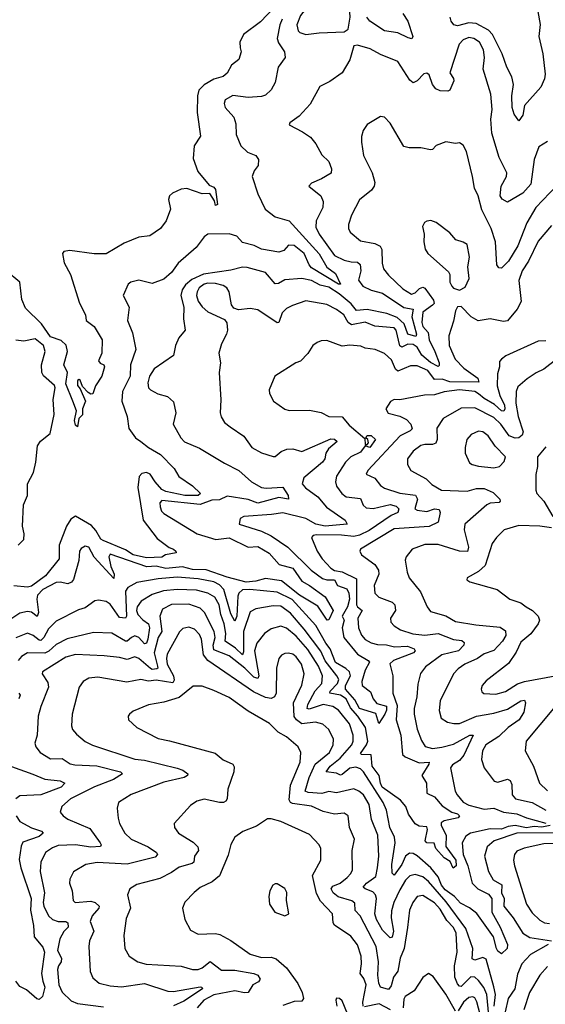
# Model space of a CAD drawing. Extents: x 1443846 to 1577407, y 839182 to 927291.
# Tile 274 of 535: x 1511734 to 1514473, y 857284 to 862412. Entities that reach past the tile are written whole.
import ezdxf

# ---------------------------------------------------------------- set-up
doc = ezdxf.new("R2010")
doc.units = 0

msp = doc.modelspace()

# ---------------------------------------------------------------- linework, layer by layer
at = {"layer": '0CON20XD'}
for points in [[(1513225, 862335.9), (1513295, 862344.7), (1513425, 862348.6), (1513445, 862363.3), (1513456.5, 862425), (1513452.2, 862475), (1513440, 862505), (1513405, 862539.6), (1513355, 862551.5), (1513285, 862532), (1513258.1, 862511.9), (1513196.6, 862435), (1513178.9, 862385), (1513184.6, 862355), (1513193.3, 862345), (1513225, 862335.9)], [(1513091.1, 862508.9), (1512988.9, 862401.1), (1512899.6, 862335), (1512881.5, 862295), (1512883.6, 862265), (1512887.8, 862245), (1512875.6, 862205), (1512838.6, 862175), (1512815, 862133.1), (1512795, 862117.3), (1512745, 862102.6), (1512695, 862072.7), (1512668.3, 862045), (1512660, 862015), (1512658.2, 861928.2), (1512676.9, 861805), (1512644, 861755), (1512638.7, 861688.7), (1512661.9, 861621.9), (1512720.9, 861550.9), (1512745, 861539.4), (1512755, 861527.1), (1512765, 861450), (1512755, 861443.8), (1512748.8, 861468.8), (1512725, 861507.5), (1512685, 861505.7), (1512605, 861533.2), (1512575, 861529.2), (1512530.7, 861509.3), (1512514, 861495), (1512508.8, 861475), (1512520, 861425), (1512498, 861365), (1512468, 861325), (1512413.2, 861286.8), (1512355, 861278.9), (1512279.1, 861249.1), (1512185, 861193.1), (1512122.9, 861192.9), (1511995, 861210), (1511964.6, 861205.4), (1511957.1, 861195), (1511965.4, 861145.4), (1511999.4, 861085), (1512046.6, 860936.6), (1512077.5, 860875), (1512080.8, 860845), (1512122, 860815), (1512164, 860745), (1512162, 860675), (1512144.2, 860635), (1512153.2, 860623.2), (1512172.5, 860615), (1512176, 860605), (1512162, 860555), (1512130, 860505), (1512115, 860464), (1512105, 860462), (1512090.5, 860470.5), (1512061.2, 860501.2), (1512050, 860535), (1512045, 860538.8), (1512035, 860533.3), (1512035, 860506.7), (1512050, 860490), (1512078, 860425), (1512061.9, 860385), (1512060.8, 860355), (1512042.5, 860335), (1512035, 860292.5), (1512025, 860300), (1512020, 860325), (1512029.5, 860375), (1512010.5, 860425), (1511974.6, 860515.4), (1511983.8, 860575), (1511964, 860615), (1511982.6, 860685), (1511976.6, 860716.6), (1511951.1, 860741.1), (1511895, 860761), (1511847.5, 860827.5), (1511765, 860910), (1511745.2, 860955), (1511734.3, 861045), (1511663.6, 861103.6)], [(1513729.7, 862445), (1513757.3, 862405), (1513782.1, 862325), (1513776.6, 862313.4), (1513757.9, 862317.9), (1513705, 862343.7), (1513634.4, 862355), (1513559.2, 862405), (1513542.9, 862425)], [(1514433.3, 862455), (1514446.6, 862386.6), (1514439.1, 862325), (1514459.6, 862235), (1514472.1, 862127.9), (1514468.5, 862105), (1514449.1, 862060.9), (1514364.6, 861965.4), (1514355.8, 861915), (1514335, 861886), (1514310.4, 861920.4), (1514300, 861955), (1514297.7, 862015), (1514307.3, 862075), (1514298.9, 862115), (1514272.7, 862165), (1514247.9, 862235), (1514197.2, 862335), (1514177.1, 862357.1), (1514113, 862393), (1514075, 862396.2), (1514015, 862379.6), (1513996.2, 862386.2), (1513982.2, 862405), (1513976.5, 862425)], [(1513102.4, 862415), (1513089.5, 862385), (1513075.3, 862315), (1513082, 862292), (1513113.5, 862245), (1513118.1, 862215), (1513081.1, 862165), (1513064.6, 862085.4), (1513045, 862047.5), (1513015, 862018.6), (1512995, 862011.8), (1512925, 862007.2), (1512845, 862016.8), (1512804.3, 861995), (1512798.9, 861975), (1512805.6, 861955), (1512850, 861905), (1512860.5, 861869.5), (1512862.2, 861815), (1512885.6, 861755), (1512921.9, 861721.9), (1512965, 861704.2), (1512978.6, 861685), (1512977.3, 861652.7), (1512955.6, 861624.4), (1512945.8, 861595), (1512974.4, 861505), (1513012.9, 861425), (1513065, 861385.3), (1513138.9, 861365), (1513295, 861192.4), (1513334.1, 861124.1), (1513379.9, 861089.9), (1513406.5, 861035), (1513395, 861034.8), (1513255, 861119.4), (1513242, 861135), (1513216.1, 861195), (1513165, 861236.6), (1513135, 861237.7), (1513110.2, 861209.8), (1513085, 861200.9), (1512995, 861217), (1512955.8, 861235.8), (1512895, 861252.7), (1512865, 861284.2), (1512825, 861297.1), (1512715, 861295.7), (1512695, 861280.8), (1512654, 861226), (1512560.6, 861145), (1512524.4, 861095), (1512485, 861061.1), (1512425, 861037.5), (1512354.4, 861055.6), (1512314.1, 861045.9), (1512300, 861035), (1512274, 860975), (1512304.5, 860915), (1512295.5, 860845), (1512321.3, 860781.3), (1512340, 860695), (1512311.1, 860615), (1512309.4, 860555), (1512269.2, 860475), (1512267, 860425), (1512293.9, 860345), (1512303.2, 860283.2), (1512338.5, 860235), (1512364.7, 860214.7), (1512405, 860183.6), (1512468.3, 860148.3), (1512538.5, 860075), (1512563.7, 860033.7), (1512634.6, 859984.6), (1512676, 859945), (1512665, 859934.7), (1512595, 859934.5), (1512495, 859954.4), (1512475, 859966.2), (1512439.5, 860005), (1512414.9, 860044.9), (1512395, 860053.3), (1512370.8, 860049.2), (1512356.9, 860033.1), (1512350, 859975), (1512376.9, 859805), (1512450.4, 859710.4), (1512513.3, 859663.3), (1512536.2, 859655), (1512548, 859645), (1512550, 859635), (1512494.2, 859625.8), (1512475, 859613.8), (1512395, 859609), (1512325, 859625.7), (1512285, 859651.5), (1512169.9, 859699.9), (1512157.4, 859707.4), (1512131.8, 859751.8), (1512107.9, 859777.9), (1512025, 859826.4), (1511999.9, 859810.1), (1511978.1, 859775), (1511940.2, 859675), (1511940, 859605), (1511868.5, 859515), (1511795, 859462.7), (1511775, 859456.7), (1511703.1, 859463.1)], [(1514485, 861777.8), (1514439.6, 861750.4), (1514414.4, 861685), (1514396.8, 861555), (1514355, 861508.6), (1514275, 861461.2), (1514247.2, 861477.2), (1514237.3, 861495), (1514243.5, 861545), (1514271.3, 861595), (1514272.9, 861615), (1514231.8, 861695), (1514195, 861821.2), (1514188.6, 861895), (1514195.2, 861945), (1514189.7, 862025), (1514149.2, 862155), (1514155.2, 862214.8), (1514151.5, 862255), (1514129.5, 862295), (1514100.5, 862315), (1514075, 862319.4), (1514045, 862307.5), (1514024.8, 862285), (1513976, 862135), (1513995, 862106.7), (1513996.6, 862093.4), (1513976, 862045), (1513965, 862040), (1513925, 862042), (1513902.2, 862052.2), (1513885.5, 862075.5), (1513866.9, 862125), (1513855, 862134.2), (1513839.3, 862130.7), (1513805, 862094.3), (1513785, 862082.9), (1513767.8, 862097.8), (1513705.3, 862195.3), (1513615, 862231.5), (1513560.2, 862260.2), (1513495, 862280), (1513475, 862276.7), (1513455, 862203.3), (1513413.8, 862135), (1513349.7, 862090.3), (1513298.8, 862065), (1513247, 861973), (1513189.8, 861910.2), (1513142.5, 861875), (1513137.5, 861865), (1513208.4, 861828.4), (1513249.8, 861799.8), (1513277.7, 861765), (1513309.3, 861709.3), (1513344.5, 861674.5), (1513358.2, 861635), (1513356.8, 861613.2), (1513307.3, 861582.7), (1513255, 861561.4), (1513241.2, 861545), (1513302.9, 861495), (1513316.2, 861466.2), (1513314.5, 861435), (1513279.6, 861365), (1513277.8, 861332.2), (1513294.8, 861295), (1513374.5, 861184.5), (1513425, 861159.5), (1513461.6, 861151.6), (1513495, 861148.6), (1513508.1, 861138.1), (1513511.6, 861105), (1513499.3, 861055), (1513522.3, 861025), (1513565, 861003.3), (1513625, 860988.7), (1513735, 860913.3), (1513785.2, 860905.2), (1513776.6, 860865), (1513801.6, 860775), (1513797.5, 860762.5), (1513756.2, 860775), (1513737.7, 860827.7), (1513701.3, 860861.3), (1513647.3, 860882.7), (1513545, 860902.1), (1513488.5, 860898.5), (1513462, 860932), (1513399.4, 860985), (1513345, 861018.7), (1513300.2, 861030.2), (1513255, 861054.4), (1513205, 861064.8), (1513115, 861057.9), (1513081.9, 861038.1), (1513065, 861036.9), (1513015, 861096.1), (1512918.7, 861121.3), (1512895, 861123.3), (1512835, 861108.5), (1512692.2, 861087.8), (1512631.2, 861058.8), (1512598.6, 861031.4), (1512581.6, 861005), (1512573.3, 860975), (1512589.3, 860915), (1512588.2, 860855), (1512595.6, 860795), (1512563.1, 860755), (1512546.7, 860715), (1512536.4, 860663.6), (1512435, 860593.3), (1512410.4, 860555), (1512401.3, 860521.3), (1512405.6, 860495.6), (1512415, 860484.3), (1512454.1, 860464.1), (1512505, 860450), (1512535, 860422), (1512548.1, 860365), (1512533.3, 860305), (1512574.2, 860234.2), (1512593.1, 860213.1), (1512670.6, 860180.6), (1512801.7, 860101.7), (1512876.4, 860065), (1512941.8, 860005), (1512995, 859976.2), (1513018.3, 859971.7), (1513105, 859977.5), (1513133.8, 859935), (1513135.5, 859914.5), (1513085, 859923.8), (1512975, 859893.8), (1512925, 859913.6), (1512815, 859930.3), (1512775, 859911.1), (1512735, 859910.2), (1512675, 859887.3), (1512475, 859908.2), (1512465, 859896.7), (1512466.6, 859875), (1512473, 859853), (1512485, 859840), (1512659.4, 859735), (1512755.4, 859705.4), (1512825, 859712.9), (1512925, 859664.8), (1512975, 859668.6), (1513033.3, 859633.3), (1513085.6, 859575), (1513157.5, 859555), (1513205, 859487.7), (1513245, 859466), (1513325, 859406.9), (1513366.8, 859335), (1513345, 859287.3), (1513336, 859284), (1513288.2, 859358.2), (1513191.3, 859415), (1513099, 859489), (1513015, 859501.5), (1512965, 859487.1), (1512915, 859483.1), (1512815, 859508.2), (1512705, 859547.4), (1512635, 859549.5), (1512583, 859563), (1512495, 859554.1), (1512445, 859566.2), (1512397.2, 859562.8), (1512205, 859628.5), (1512199.1, 859615), (1512209.3, 859565), (1512226.2, 859525), (1512225, 859501.4), (1512122.2, 859612.2), (1512095, 859665.6), (1512075, 859670), (1512055, 859658.6), (1512045.6, 859645), (1512042.7, 859595), (1512014, 859496), (1512005, 859482.2), (1511985, 859473.6), (1511945, 859482.9), (1511925, 859480.2), (1511855, 859445.2), (1511826.6, 859415), (1511823.2, 859395), (1511831.9, 859325), (1511826, 859304), (1511796.2, 859326.2), (1511775, 859330.5), (1511735, 859320.7), (1511677.7, 859282.3)], [(1514532.1, 861547.9), (1514422.7, 861435), (1514376.3, 861353.7), (1514330, 861235), (1514281.5, 861155), (1514245, 861118.5), (1514230.2, 861120.2), (1514220.8, 861135), (1514212.5, 861255), (1514190, 861325), (1514142.7, 861422.7), (1514122.5, 861495), (1514103.1, 861535), (1514094.3, 861595.7), (1514061.4, 861725), (1514045, 861758.8), (1514025, 861771.2), (1514005, 861768), (1513955, 861775.8), (1513905, 861757.5), (1513885, 861736.7), (1513875, 861734), (1513825, 861745.8), (1513764.3, 861744.3), (1513735, 861752), (1513665, 861873.8), (1513635, 861904), (1513615, 861907.5), (1513545, 861865.8), (1513524.4, 861835), (1513515.5, 861804.5), (1513514.5, 861774.5), (1513525.7, 861705), (1513570.6, 861615), (1513584.3, 861565), (1513580.8, 861545), (1513567.5, 861525), (1513505, 861474), (1513463.5, 861395), (1513446.7, 861345), (1513446.7, 861325), (1513455.4, 861305.4), (1513509.7, 861260.3)], [(1514025, 861004), (1514055, 861020), (1514075.9, 861064.1), (1514068.5, 861125), (1514077.5, 861175), (1514065, 861241.2), (1514045, 861254.3), (1514006, 861265), (1513975, 861302.9), (1513905, 861356), (1513876.1, 861366.1), (1513855, 861362.5), (1513843.6, 861356.4), (1513833.3, 861335), (1513842.5, 861295), (1513840, 861255), (1513847, 861217), (1513861.2, 861195), (1513968.9, 861098.9), (1513975.4, 861085), (1513974.6, 861044.6), (1513985, 861024), (1513995, 861014.3), (1514025, 861004)], [(1514505, 861340.5), (1514435, 861258.5), (1514384.9, 861155.1), (1514351.9, 861105), (1514335.3, 861054.7), (1514347.1, 860945), (1514326.2, 860903.8), (1514275, 860844.6), (1514255, 860840), (1514185, 860854.5), (1514123.6, 860843.6), (1514086, 860865), (1514035, 860918.6), (1514015, 860916), (1514004.5, 860895.5), (1513995, 860842.5), (1513970, 860765), (1513972.3, 860715), (1514003.1, 860645), (1514047.8, 860597.8), (1514120.9, 860545), (1514126.2, 860523.8), (1513975, 860526.3), (1513935, 860539.7), (1513895, 860537.8), (1513861.1, 860585), (1513805, 860609.1), (1513770.9, 860609.1), (1513705, 860582.5), (1513692.2, 860592.2), (1513671.4, 860641.4), (1513635, 860673.6), (1513586.2, 860695), (1513535, 860700.9), (1513511.1, 860711.1)], [(1513509.7, 861260.3), (1513585, 861247.3), (1513612, 861232), (1513620.6, 861215), (1513623.1, 861145), (1513630.4, 861115), (1513655, 861081.1), (1513729.9, 861009.9), (1513775, 860982.6), (1513795, 860989.7), (1513817.9, 861012.1), (1513835, 861018.6), (1513845, 861013.3), (1513891, 860951), (1513893.3, 860935), (1513885.2, 860925), (1513835, 860888.8), (1513828.8, 860835), (1513835.2, 860815), (1513862.6, 860782.6), (1513868, 860745), (1513897.6, 860685), (1513919.8, 860625), (1513919.6, 860610.4), (1513914.3, 860605.7), (1513875, 860626.4), (1513830, 860665), (1513805, 860707), (1513785, 860721.1), (1513756.8, 860723.2), (1513725, 860707.5), (1513715, 860713.4), (1513695.2, 860795), (1513685, 860806.9), (1513585, 860816.6), (1513535, 860836.9), (1513463.1, 860823.1), (1513445.2, 860835), (1513423.2, 860875), (1513385, 860902.2), (1513335, 860929.6), (1513225, 860948.1), (1513155, 860924.5), (1513125, 860907.3), (1513102.2, 860885), (1513085, 860835.6), (1513075, 860834), (1512975, 860901.9), (1512935, 860907.8), (1512875, 860901.9), (1512849.2, 860909.2), (1512837.5, 860927.5), (1512825.7, 860995), (1512812.9, 861015), (1512795, 861027.9), (1512755, 861038.9), (1512715, 861040.8), (1512694.7, 861035), (1512669.6, 861015), (1512658.3, 860995), (1512656.1, 860975), (1512665, 860945.5), (1512685, 860916.7), (1512715, 860891.4), (1512800.6, 860850.6), (1512814.3, 860834.3), (1512817.1, 860795), (1512812.5, 860775), (1512785, 860723.8), (1512772.3, 860675), (1512780.6, 860625), (1512774.3, 860575), (1512782.4, 860432.4), (1512778.9, 860365), (1512783.8, 860343.8), (1512801.4, 860315), (1512831.5, 860291.5), (1512902.6, 860242.6), (1512943.9, 860183.9), (1512995, 860156.9), (1513055, 860137.1), (1513065, 860137.1), (1513097.4, 860162.6), (1513125.3, 860174.7), (1513156.7, 860176.7), (1513205, 860163.2), (1513355, 860228.9), (1513375, 860228.3), (1513389.2, 860215), (1513342.4, 860177.6), (1513329.4, 860155), (1513324.2, 860125), (1513312, 860108), (1513215, 860026.2), (1513205.4, 859995.4), (1513223.9, 859973.9), (1513287.7, 859927.7), (1513333.6, 859873.6), (1513430.6, 859805), (1513440.8, 859785), (1513325, 859774.3), (1513277.8, 859785), (1513225, 859814.6), (1513105, 859843.7), (1513046.2, 859835), (1512902.5, 859825), (1512883.3, 859815), (1512877.5, 859785), (1512995, 859747.7), (1513044.8, 859724.8), (1513132, 859665), (1513253.3, 859545), (1513312.7, 859502.7), (1513335, 859494.1), (1513374.5, 859494.5), (1513389.6, 859465), (1513438.2, 859448.2), (1513449.2, 859425), (1513452.6, 859395), (1513441.9, 859355), (1513413.7, 859305), (1513424.7, 859284.7), (1513414.6, 859245), (1513423.5, 859195), (1513495, 859107.2), (1513550, 859075), (1513556.1, 859066.1), (1513534.3, 859025), (1513517.7, 858965), (1513518.8, 858945), (1513561.3, 858911.3), (1513575.8, 858875), (1513595, 858850.5), (1513645, 858836.2), (1513645.5, 858815.5), (1513637.1, 858795), (1513605, 858746.7), (1513589, 858799), (1513505, 858825.6), (1513480.2, 858870.2), (1513431, 858925), (1513432, 858945), (1513457.1, 858995), (1513452.9, 859015), (1513433.4, 859033.4), (1513379.8, 859065), (1513352.2, 859135), (1513328.6, 859165), (1513276.5, 859256.5), (1513153.1, 859393.1), (1513075, 859431.4), (1512932.5, 859445), (1512895, 859442.4), (1512875.7, 859425), (1512870.4, 859409.6), (1512865, 859306.2), (1512855, 859279.4), (1512835, 859317.7), (1512797.5, 859445), (1512775, 859469), (1512745.4, 859485), (1512665, 859500.4), (1512555, 859508.1), (1512455, 859500.8), (1512345, 859480.5), (1512298.2, 859455), (1512285.3, 859435), (1512290.4, 859305), (1512285.3, 859294.7), (1512255, 859299.3), (1512205, 859368.4), (1512185, 859382.5), (1512145, 859389.6), (1512125, 859385.3), (1512075, 859349.6), (1512041.3, 859338.7), (1511925, 859279.6), (1511885, 859240), (1511860.8, 859195), (1511845, 859179.7), (1511835, 859180), (1511805, 859204.2), (1511775, 859216.7), (1511715, 859192.7)], [(1511726.4, 859675), (1511755.2, 859704.8), (1511758, 859735), (1511749, 859775), (1511754.5, 859885.5), (1511774.8, 859935), (1511775.2, 859995), (1511806.5, 860053.5), (1511818.3, 860108.3), (1511827.7, 860192.3), (1511843.3, 860216.7), (1511893.4, 860256.6), (1511913.8, 860356.2), (1511909.3, 860435), (1511919.5, 860495), (1511915, 860507.3), (1511858.2, 860558.2), (1511849.4, 860575), (1511848.6, 860615), (1511866.4, 860685), (1511857.8, 860715), (1511815, 860750), (1511755, 860738.8), (1511715, 860743.8)], [(1513511.1, 860711.1), (1513455, 860717.1), (1513415, 860711.5), (1513335, 860741.9), (1513305, 860740), (1513285, 860731.4), (1513262, 860715), (1513236.4, 860673.6), (1513196.5, 860633.5), (1513173.3, 860625), (1513064.3, 860555.7), (1513034, 860485), (1513036, 860465), (1513056.2, 860425), (1513115, 860383.8), (1513137.7, 860377.7), (1513245, 860379.4), (1513305, 860365.6), (1513345, 860345.5), (1513414.2, 860344.2), (1513450.5, 860300.5), (1513531.7, 860231.7), (1513535, 860200), (1513545, 860200), (1513551.7, 860208.3), (1513547.5, 860225), (1513537.5, 860235), (1513545, 860246.7), (1513565, 860246.7), (1513588, 860225), (1513558.8, 860185), (1513535, 860192.5), (1513510.2, 860159.8), (1513458.9, 860135), (1513431.7, 860108.3), (1513385.4, 860035), (1513379.1, 860005), (1513385, 859983.3), (1513412, 859945), (1513435, 859927.7), (1513509.3, 859919.3), (1513523.3, 859883.3), (1513539.9, 859869.9), (1513575.8, 859865.8), (1513665, 859887.8), (1513695, 859878.1), (1513709.6, 859865), (1513704.3, 859845), (1513670.4, 859829.6), (1513555, 859752), (1513505, 859727.5), (1513475, 859721.3), (1513411.8, 859728.2), (1513281.2, 859728.8), (1513264, 859726), (1513254.4, 859715), (1513284.6, 859645), (1513310.9, 859605), (1513355, 859555.8), (1513374.3, 859544.3), (1513415, 859536.8), (1513489.6, 859499.6), (1513489.3, 859365), (1513493.7, 859353.7), (1513517.8, 859335), (1513495.2, 859295), (1513498.8, 859245), (1513515, 859207.3), (1513534.2, 859184.2), (1513565, 859165.9), (1513598.9, 859158.9), (1513645, 859156.5), (1513686.3, 859146.3), (1513755, 859148.9), (1513789.5, 859135), (1513794.5, 859125), (1513785.5, 859114.5), (1513681.5, 859075), (1513662.3, 859057.7), (1513677.6, 858995), (1513678.8, 858905), (1513700.3, 858840.3), (1513696.1, 858766.1), (1513720.5, 858685), (1513729.2, 858585), (1513743.3, 858573.3), (1513815, 858541.8), (1513867.1, 858545), (1513866.8, 858535), (1513829.1, 858475), (1513853, 858435), (1513855, 858383.2), (1513895, 858364.8), (1513935, 858317.3), (1513985, 858285.5), (1514015, 858276), (1514025.4, 858265), (1514018.8, 858255), (1513945, 858240), (1513930.6, 858229.4), (1513930.5, 858215), (1513956.6, 858165), (1513955.2, 858105.2), (1514006.4, 858035), (1514007.9, 858005), (1513992.7, 857992.7), (1513977.4, 858027.4), (1513945, 858047.2), (1513903.1, 858095), (1513892.9, 858122.9), (1513855, 858124.8), (1513846.9, 858135), (1513858.7, 858195), (1513855, 858209.1), (1513815, 858212.4), (1513795, 858224.1), (1513759.4, 858275), (1513746.9, 858315), (1513718.1, 858348.1), (1513623.2, 858415), (1513613.5, 858435), (1513606.8, 858475), (1513570.4, 858525), (1513565, 858583.3), (1513515.3, 858585.3), (1513510.6, 858590.6), (1513541, 858635), (1513547.9, 858655), (1513535.7, 858725), (1513496.2, 858785), (1513458.5, 858828.5), (1513435, 858875.7), (1513405, 858894), (1513350.7, 858905), (1513352, 858915), (1513390.3, 858955), (1513396.5, 858975), (1513386.9, 858995), (1513325, 859073.1), (1513302.6, 859122.6), (1513217.3, 859237.3), (1513145, 859321.9), (1513095, 859357.5), (1513055, 859359.3), (1512965, 859343.9), (1512935, 859328.5), (1512900.7, 859225), (1512900.4, 859119.6), (1512895, 859104.7), (1512858.8, 859138.8), (1512804.9, 859174.9), (1512807.8, 859215), (1512800.3, 859265), (1512782.9, 859315), (1512773.8, 859365), (1512751.6, 859405), (1512715, 859426.3), (1512655, 859440.8), (1512555, 859444.5), (1512483.1, 859436.9), (1512425, 859417.7), (1512367, 859383), (1512347, 859355), (1512343.4, 859335), (1512349, 859315), (1512376, 859286), (1512405, 859265.3), (1512409.9, 859245), (1512402.6, 859185), (1512395, 859165.5), (1512385, 859160.9), (1512355, 859193.8), (1512335, 859202.9), (1512316.2, 859195), (1512295, 859175.3), (1512285, 859175.8), (1512215, 859217.2), (1512118.6, 859221.4), (1511982, 859188), (1511925, 859157.6), (1511886.8, 859123.2), (1511865, 859112.6), (1511775, 859114.1), (1511744.5, 859095), (1511726.7, 859075)], [(1514475, 860739.1), (1514435, 860738.5), (1514267.8, 860662.2), (1514244.2, 860645), (1514235, 860632.5), (1514234.4, 860605), (1514222.9, 860567.1), (1514222.8, 860505), (1514235.2, 860455), (1514260, 860405), (1514262.4, 860385), (1514257, 860373), (1514245, 860375.2), (1514208.6, 860408.6), (1514155, 860439.2), (1514124.4, 860464.4), (1514105, 860475.4), (1514025, 860484.5), (1513946.4, 860473.6), (1513895, 860457.7), (1513844, 860456), (1513715, 860432.9), (1513685, 860434.2), (1513665.8, 860424.2), (1513641.2, 860385), (1513653.7, 860363.7), (1513715, 860348.2), (1513749.6, 860329.6), (1513771.6, 860305), (1513778.4, 860281.6), (1513769.1, 860270.9), (1513715.9, 860245), (1513547.8, 860065), (1513540, 860045), (1513584.1, 860024.1), (1513615, 859986.7), (1513635, 859972.3), (1513715, 859946.6), (1513796.6, 859936.6), (1513806.7, 859915), (1513793.8, 859865), (1513805, 859857.5), (1513855, 859851.4), (1513895, 859865.3), (1513920.4, 859860.4), (1513925.6, 859845.6), (1513915.3, 859794.7), (1513867.8, 859772.2), (1513685, 859759.8), (1513510.8, 859655), (1513505.8, 859645), (1513516, 859625), (1513585, 859575.4), (1513603.3, 859545), (1513605.3, 859525), (1513581.3, 859465), (1513584.7, 859424.7), (1513605.5, 859405), (1513675, 859378.4), (1513689.6, 859365), (1513692.3, 859335), (1513665.6, 859295), (1513668.1, 859275), (1513685.6, 859255), (1513718.6, 859235), (1513783.1, 859213.1), (1513845, 859206), (1513915, 859215.2), (1513995, 859183.8), (1514038.7, 859178.7), (1514049.3, 859169.3), (1514048.9, 859155), (1514021.1, 859125), (1513934.5, 859105), (1513848.8, 859041.2), (1513823.4, 859006.6), (1513808.4, 858951.6), (1513804, 858885), (1513788.8, 858825), (1513790, 858795), (1513805, 858717.1), (1513827.6, 858657.6), (1513847.6, 858627.6), (1513885, 858616.5), (1513933.7, 858623.7), (1513995, 858639.8), (1514080, 858685), (1514096.5, 858685), (1514047.8, 858582.2), (1514025, 858554.1), (1513989.4, 858530.6), (1513979.7, 858515), (1514003.3, 858395), (1514014.4, 858374.4), (1514045, 858337.7), (1514075, 858320.8), (1514155, 858301.2), (1514205, 858306.1), (1514254.9, 858284.9), (1514325, 858275.6), (1514375, 858254.8), (1514475, 858227.6)], [(1514535, 860646.4), (1514465, 860591.3), (1514425, 860573.1), (1514378.8, 860541.2), (1514329.7, 860500.3), (1514320.4, 860475), (1514319.6, 860415), (1514331.5, 860345), (1514358.3, 860265), (1514352.4, 860247.6), (1514335, 860233.8), (1514315, 860232.7), (1514285, 860244.2), (1514240.3, 860305), (1514205, 860340.7), (1514105, 860390.8), (1514035, 860389.3), (1513941.4, 860335), (1513908.2, 860285), (1513908.8, 860225), (1513902.8, 860207.2), (1513885, 860199.2), (1513845, 860200), (1513825, 860193.8), (1513783.5, 860165), (1513754.4, 860125), (1513755.6, 860095), (1513771.9, 860065), (1513851.4, 860021.4), (1513882.3, 859992.3), (1513932.3, 859962.3), (1514065, 859957), (1514115, 859970.2), (1514155, 859971.2), (1514200.5, 859950.5), (1514236.2, 859915), (1514238.1, 859905), (1514231.7, 859898.3), (1514186.3, 859893.7), (1514168.5, 859885), (1514053.6, 859785), (1514049.2, 859755), (1514072.9, 859665), (1514066.7, 859643.3), (1514025, 859643.4), (1513915, 859679.6), (1513845, 859679.2), (1513780, 859655), (1513748.6, 859615), (1513742.6, 859597.4), (1513752.5, 859535), (1513763.3, 859505), (1513822.8, 859432.8), (1513856.7, 859355), (1513875, 859330), (1513955, 859307.2), (1514005, 859278.2), (1514111.2, 859261.2), (1514238.1, 859248.1), (1514265, 859230), (1514266.7, 859205), (1514249.8, 859175), (1514203.9, 859126.1), (1514155, 859109.2), (1514119.5, 859085), (1514054.4, 859055), (1514018.9, 859031.1), (1513994.5, 859005), (1513924.7, 858865.3), (1513919.6, 858815), (1513929.4, 858775), (1513963.5, 858753.5), (1513996, 858746), (1514025, 858747.1), (1514115, 858785.2), (1514205, 858800), (1514275, 858821), (1514345.5, 858865.5), (1514365, 858868.1), (1514370, 858855), (1514360.6, 858805), (1514336.9, 858765), (1514280, 858725), (1514230.7, 858679.3), (1514162.9, 858635), (1514146.4, 858605), (1514139.8, 858559.8), (1514155, 858515.8), (1514206.9, 858446.9), (1514225, 858441.5), (1514275, 858456.7), (1514289.8, 858449.8), (1514298.1, 858428.1), (1514299.7, 858375), (1514317.8, 858355), (1514405, 858334.3), (1514475, 858296)], [(1514205, 860077.7), (1514235, 860084.4), (1514259.2, 860110.8), (1514265.3, 860135), (1514211.2, 860191.2), (1514175.2, 860245), (1514146.9, 860265), (1514125, 860269.6), (1514087.3, 860252.7), (1514064.4, 860225), (1514054.5, 860185), (1514055.7, 860155), (1514077.5, 860105), (1514091.2, 860095), (1514125, 860086.4), (1514205, 860077.7)], [(1514475, 860187.5), (1514432.5, 860135), (1514432.7, 860085), (1514423.1, 860043.1), (1514422.7, 859962.7), (1514429.2, 859945), (1514465.4, 859905), (1514511.2, 859825)], [(1514505, 859766.4), (1514445, 859774.8), (1514335, 859778.2), (1514259.2, 859755), (1514218.9, 859715), (1514196.6, 859683.4), (1514159.6, 859570.4), (1514125, 859537.9), (1514066, 859505), (1514064, 859495), (1514080, 859485), (1514222.5, 859445), (1514287.5, 859395), (1514345, 859375.8), (1514373.8, 859353.8), (1514405.4, 859335.4), (1514435.6, 859305), (1514442.7, 859285), (1514436.4, 859265), (1514397.2, 859212.8), (1514345, 859169.5), (1514321.7, 859118.3), (1514281.7, 859058.3), (1514165, 858969.4), (1514144.4, 858945), (1514138.1, 858925), (1514141.3, 858911.3), (1514152.6, 858902.6), (1514215, 858899.2), (1514265, 858912.7), (1514327.5, 858952.5), (1514363.8, 858966.2), (1514525, 858995.2)], [(1514497.5, 858215), (1514455, 858207.4), (1514415, 858210.9), (1514393.4, 858206.6), (1514375, 858204), (1514315, 858215.5), (1514279.5, 858210.5), (1514245, 858197.1), (1514185, 858197.7), (1514082.5, 858175), (1514059.5, 858160.5), (1514040.3, 858125), (1514044.4, 858065), (1514068.4, 858005), (1514092.6, 857915), (1514121.7, 857885), (1514177.2, 857857.2), (1514194.7, 857835), (1514193.4, 857763.4), (1514237.1, 857685), (1514275.3, 857595), (1514273.3, 857575), (1514245, 857546.2), (1514225, 857561.5), (1514218.1, 857575), (1514202.3, 857635), (1514116.3, 857756.3), (1514077.2, 857787.2), (1514031, 857811), (1513999.4, 857845), (1513950.5, 857880.5), (1513932.5, 857905), (1513915, 857947.5), (1513876.7, 857995), (1513805, 858057.1), (1513785, 858069.4), (1513765, 858071.2), (1513744.8, 858055), (1513725, 858012.5), (1513685, 857957.1), (1513675, 857967.5), (1513672.8, 858012.8), (1513691.3, 858125), (1513687.7, 858155), (1513662.4, 858205), (1513644.8, 858294.8), (1513628.1, 858335), (1513525.8, 858495), (1513510.4, 858510.4), (1513485, 858519.4), (1513455, 858513.5), (1513415, 858480.2), (1513405, 858478.3), (1513385, 858487.4), (1513330.9, 858495), (1513351.3, 858525), (1513404.2, 858565.8), (1513464.4, 858635), (1513472, 858655), (1513472.3, 858685), (1513452.7, 858745), (1513396.1, 858816.1), (1513365, 858835.7), (1513314.8, 858844.8), (1513241.9, 858821.9), (1513231.8, 858825), (1513235.2, 858845), (1513273.2, 858916.8), (1513309, 858955), (1513312.6, 858995), (1513290.6, 859045), (1513235, 859132), (1513175, 859201.2), (1513125, 859242.4), (1513095, 859253.2), (1513045, 859240), (1513009.1, 859215), (1512970, 859165), (1512957.7, 859125), (1512979.5, 858995), (1512975, 858980.4), (1512955, 858987.6), (1512906.7, 859035), (1512825, 859099), (1512745, 859131.1), (1512742.8, 859155), (1512752.7, 859195), (1512748.1, 859225), (1512696.5, 859325), (1512675, 859347.6), (1512615, 859367.8), (1512525, 859366.3), (1512477.5, 859342.5), (1512464.7, 859305), (1512475.2, 859225), (1512456.3, 859195), (1512435.1, 859115), (1512453.1, 859045), (1512454.6, 859035), (1512449.2, 859030.8), (1512425, 859027.9), (1512415, 859032.4), (1512355, 859085.8), (1512335, 859093.6), (1512295, 859079.7), (1512255, 859090.8), (1512175, 859099.8), (1512025, 859105.2), (1511975, 859092.7), (1511853.1, 859015), (1511851.9, 859005), (1511880.4, 858960.4), (1511884.2, 858935), (1511844.2, 858835.8), (1511831.2, 858785), (1511824.5, 858685), (1511813.6, 858645), (1511817.8, 858625), (1511841.4, 858595), (1511895, 858561.8), (1511955, 858563.5), (1511997.1, 858537.1), (1512020.9, 858530.9), (1512135.6, 858525.6), (1512258.8, 858495), (1512269.2, 858485), (1512223.6, 858455), (1512124.1, 858415.9), (1511999.1, 858355), (1511953.5, 858315), (1511944.5, 858285), (1511960, 858265), (1511985, 858247.8), (1512100.1, 858200.1), (1512154.4, 858125), (1512159.4, 858115), (1512155, 858106.2), (1512105, 858103.3), (1512024.8, 858114.8), (1511935, 858110.8), (1511905, 858099.4), (1511869.6, 858075), (1511844.6, 858025), (1511841.8, 857975), (1511864, 857865), (1511856.6, 857815), (1511859.6, 857795), (1511884.7, 857745), (1511905, 857725.4), (1511935, 857715.3), (1511974.6, 857714.6), (1511985, 857708.1), (1511986.1, 857685), (1511965, 857663.2)], [(1514206.9, 857275), (1514213.7, 857335), (1514204.3, 857375), (1514165, 857520), (1514147.6, 857527.6), (1514105, 857514.8), (1514091.4, 857521.4), (1514095.2, 857575), (1514058.8, 857678.8), (1513957.1, 857817.1), (1513865, 857923.5), (1513835, 857947.3), (1513795, 857959.8), (1513767.1, 857952.9), (1513745, 857930.6), (1513715, 857879.7), (1513684, 857815), (1513671.3, 857771.3), (1513670.5, 857735), (1513682.4, 857665), (1513675, 857634), (1513665, 857630), (1513625, 857670.7), (1513593.8, 857725), (1513584.8, 857755), (1513593.2, 857835), (1513587.9, 857855), (1513575, 857869.4), (1513534, 857885), (1513524.5, 857895), (1513540.8, 857915), (1513589.6, 857950.4), (1513598.6, 857995), (1513605.7, 858055.7), (1513600.5, 858165), (1513567.3, 858247.3), (1513554.4, 858325), (1513525, 858375.8), (1513502.1, 858395), (1513475, 858405.8), (1513385, 858385.7), (1513345, 858392.4), (1513308.3, 858381.7), (1513237.3, 858387.3), (1513220.8, 858395), (1513242.8, 858465), (1513274.5, 858535), (1513348.9, 858595), (1513366.9, 858635), (1513369.1, 858665), (1513344.6, 858715), (1513313.8, 858743.8), (1513275, 858753.8), (1513205, 858744.8), (1513175.9, 858765.9), (1513163.9, 858783.9), (1513161.4, 858855), (1513205, 858945.8), (1513217.2, 859005), (1513202.9, 859055), (1513175, 859093.6), (1513157, 859107), (1513135, 859113.8), (1513115, 859110.9), (1513097.7, 859102.3), (1513084.5, 859085), (1513071.8, 859035), (1513069.8, 858905), (1513061.1, 858885), (1513045, 858876.7), (1513015, 858881.7), (1512952, 858912), (1512715, 859074.7), (1512692.3, 859105), (1512680.9, 859185), (1512670.8, 859210.8), (1512645, 859237.1), (1512615, 859248.2), (1512585, 859241.2), (1512566.2, 859223.8), (1512502.9, 859107.1), (1512498.8, 859085), (1512503.5, 859055), (1512536.5, 858995), (1512538.3, 858971.7), (1512531.5, 858958.5), (1512445, 858971.5), (1512405, 858967.7), (1512365, 858976.5), (1512292.6, 858962.6), (1512141.4, 858988.6), (1512095, 858983.5), (1512065.8, 858965), (1512045, 858936.2), (1512008.5, 858795), (1512003.6, 858733.6), (1512010, 858715), (1512030.2, 858690.2), (1512075, 858652.5), (1512113, 858633), (1512335, 858560), (1512385, 858555.6), (1512555, 858514.2), (1512585, 858503.8), (1512610, 858485), (1512609.2, 858475), (1512590.8, 858465), (1512485, 858441.7), (1512315, 858377.3), (1512249.2, 858335), (1512241.4, 858305), (1512247.3, 858252.7), (1512254.4, 858225), (1512281.5, 858175), (1512314.8, 858144.8), (1512403.5, 858103.5), (1512447.8, 858075), (1512452.9, 858065), (1512439.9, 858050.1), (1512295, 858014.8), (1512137.1, 858022.9), (1512078.2, 858011.8), (1512015, 857974), (1511995.7, 857935), (1511994.4, 857915), (1512006.9, 857875), (1512013.1, 857825), (1512022.9, 857815), (1512105, 857821.9), (1512128.2, 857815), (1512147.9, 857795), (1512146.2, 857785), (1512112.4, 857745), (1512101.3, 857715), (1512120, 857665), (1512098.8, 857615), (1512093.8, 857585), (1512102.2, 857455), (1512115, 857422.5), (1512148.8, 857395), (1512205, 857380.9), (1512265, 857375.8), (1512385, 857391.8), (1512506.7, 857353.3), (1512535, 857351.3), (1512674.5, 857374.5), (1512684.1, 857374.1), (1512686.4, 857365), (1512589.3, 857300.7), (1512535, 857276.6)], [(1511730.6, 858905), (1511736.1, 858895), (1511729.1, 858875)], [(1514177.8, 857225), (1514167.8, 857335), (1514152, 857372), (1514125, 857408.7), (1514105, 857425.2), (1514085, 857427), (1514035, 857377.3), (1514025, 857378.4), (1514015, 857390.9), (1514001.9, 857425), (1513998.9, 857485), (1514012.8, 857555), (1514009.2, 857655), (1513995, 857683.7), (1513960.3, 857720.3), (1513925, 857779.2), (1513895, 857812), (1513835, 857850.3), (1513804.5, 857845), (1513782.5, 857815), (1513765.3, 857775), (1513754.2, 857684.2), (1513737.3, 857575), (1513716.5, 857525), (1513704.2, 857455.8), (1513681.9, 857425), (1513670.2, 857379.8), (1513655, 857361.8), (1513614, 857374), (1513605, 857394), (1513599.4, 857435), (1513603.1, 857505), (1513591.9, 857585), (1513508.1, 857745), (1513482.5, 857772.5), (1513481.2, 857811.2), (1513465, 857822.6), (1513393.2, 857843.2), (1513367.9, 857865), (1513357.2, 857885), (1513365, 857899.2), (1513404.8, 857915.2), (1513440.5, 857945), (1513460, 857965), (1513468.8, 857985), (1513466.9, 858085), (1513478.2, 858145), (1513453.1, 858205), (1513446.5, 858265), (1513425, 858279.1), (1513375, 858273.8), (1513315, 858287.5), (1513255.2, 858315.2), (1513155, 858330.6), (1513144.9, 858334.9), (1513138.2, 858348.2), (1513144.5, 858425.5), (1513195.4, 858545.4), (1513199.1, 858595), (1513185.6, 858625), (1513125, 858677.1), (1513081.8, 858701.8), (1513036.4, 858746.4), (1512925, 858810.7), (1512825, 858881.3), (1512745, 858918.2), (1512685, 858940.9), (1512638.3, 858941.7), (1512565, 858882.3), (1512485, 858858.5), (1512405, 858843.5), (1512325, 858810), (1512306.2, 858795), (1512298.8, 858785), (1512302, 858765), (1512343.8, 858725), (1512455, 858668.2), (1512515, 858655.5), (1512752.3, 858592.3), (1512795, 858557.8), (1512845, 858535.6), (1512851.2, 858521.2), (1512850.8, 858495), (1512818.8, 858405), (1512815.4, 858355), (1512808.3, 858341.7), (1512795.3, 858334.7), (1512775, 858334.7), (1512695, 858352.7), (1512657.4, 858342.6), (1512625, 858319.2), (1512539.2, 858225), (1512540.8, 858205), (1512561.4, 858175), (1512638.5, 858128.5), (1512662.1, 858105), (1512666.2, 858085), (1512645.3, 858055), (1512640.9, 858025), (1512632.4, 858017.6), (1512565, 857999.2), (1512525, 857970), (1512465, 857938.5), (1512345, 857907.5), (1512308.8, 857885), (1512295.8, 857855), (1512311.3, 857785), (1512288.9, 857731.1), (1512277, 857643), (1512282.7, 857575), (1512304, 857534), (1512350, 857505), (1512393.6, 857493.6), (1512575, 857483.3), (1512635, 857466.1), (1512664.7, 857465.3), (1512685, 857474), (1512726.9, 857506.9), (1512785, 857461.2), (1512855, 857461.2), (1512953.8, 857443.8), (1512974.4, 857435), (1512986.7, 857415), (1512979.1, 857400.9), (1512949.4, 857385), (1512924, 857345), (1512905, 857343.1), (1512855, 857353.8), (1512745, 857334.2), (1512693, 857305), (1512658.1, 857265)], [(1514514.8, 858825.2), (1514372.9, 858655), (1514367.5, 858605), (1514410.9, 858525), (1514441.9, 858435), (1514485, 858395.5)], [(1511692.3, 858522.3), (1511802.5, 858482.5), (1511865.9, 858455.9), (1511945, 858447.5), (1511970, 858435), (1511951.1, 858415), (1511844.9, 858375.1), (1511735, 858369.5), (1511714.7, 858355)], [(1511715.3, 858265), (1511735, 858236.6), (1511795, 858202.5), (1511848.6, 858185), (1511857.1, 858175), (1511835, 858157.8), (1511751.4, 858128.6), (1511742.3, 858107.7), (1511732.2, 858037.8), (1511741, 857995), (1511794.7, 857835), (1511790, 857775), (1511805.8, 857695), (1511808.9, 857635), (1511855, 857581.1), (1511864.3, 857555), (1511848.7, 857445), (1511854.4, 857404.4), (1511865.9, 857374.1), (1511853.8, 857325), (1511835, 857309.3), (1511823, 857313), (1511769.1, 857359.1), (1511735, 857376.9), (1511715, 857404)], [(1513523.4, 857275), (1513521.6, 857295), (1513540.2, 857385), (1513528, 857418), (1513507.7, 857445), (1513514.6, 857495), (1513512.8, 857535), (1513495, 857593.3), (1513459.1, 857639.1), (1513375, 857695.5), (1513368.1, 857708.1), (1513363.8, 857755), (1513301.7, 857821.7), (1513280.6, 857860.6), (1513259.5, 857955), (1513303.6, 858035), (1513302.9, 858095), (1513294.5, 858115), (1513245, 858168.8), (1513095.4, 858235.4), (1513045, 858250.8), (1513025, 858250), (1512967.6, 858212.4), (1512896.4, 858183.6), (1512855.5, 858154.5), (1512833.6, 858116.4), (1512819.8, 858060.2), (1512776, 857954), (1512737.5, 857922.5), (1512675, 857892.2), (1512644.1, 857865.9), (1512594.5, 857815.5), (1512581.9, 857785), (1512594.5, 857725), (1512625, 857670.6), (1512665, 857648.5), (1512755, 857652.7), (1512777.9, 857647.9), (1512835, 857616.7), (1512935, 857545.5), (1512995, 857528.2), (1513045, 857528.9), (1513070.5, 857520.5), (1513124.7, 857474.7), (1513182.6, 857392.6), (1513205.9, 857345), (1513212.9, 857315), (1513205, 857300.5), (1513165, 857299.1), (1513105, 857278.5)], [(1514575, 858177.5), (1514325, 858175.1), (1514206.5, 858135), (1514170.4, 858105), (1514156.6, 858055), (1514176.7, 857975), (1514201.9, 857931.9), (1514245.9, 857905.9), (1514244.8, 857865), (1514258.1, 857835), (1514256.6, 857795), (1514305.8, 857735), (1514355.4, 857655), (1514392.2, 857632.2), (1514505.7, 857615)], [(1514585, 858123.4), (1514465, 858120.5), (1514362.6, 858097.4), (1514325, 858082.5), (1514311.5, 858065), (1514307.9, 858035), (1514313.1, 858005), (1514375.3, 857805.3), (1514405, 857760.9), (1514445, 857722.1), (1514468.4, 857708.4), (1514495, 857704.8)], [(1513115, 857744), (1513136.2, 857755), (1513124.2, 857825), (1513125.7, 857865.7), (1513115, 857886.7), (1513075, 857911.2), (1513065, 857911.2), (1513053.3, 857905), (1513038, 857875), (1513032, 857845), (1513036.2, 857805), (1513064.4, 857764.4), (1513115, 857744)], [(1511965, 857663.2), (1511942.7, 857625), (1511931.2, 857565), (1511952.8, 857525), (1511950.3, 857505), (1511936.2, 857485), (1511931.1, 857465), (1511938.6, 857385), (1511955, 857347.7), (1512002.7, 857302.7), (1512035, 857289.1), (1512171.7, 857271.7)], [(1514487.8, 857595), (1514395, 857543.6), (1514350.7, 857495), (1514328.2, 857441.8), (1514313.4, 857365), (1514278.6, 857315), (1514248.8, 857175)], [(1514485, 857480.9), (1514444.6, 857435), (1514390.9, 857345), (1514361.4, 857255)], [(1514005, 857248.9), (1513955, 857337.1), (1513888.3, 857428.3), (1513865, 857443.8), (1513835, 857424), (1513790, 857355), (1513742.2, 857325), (1513735, 857310), (1513732.5, 857265)], [(1513441.5, 857235), (1513415, 857302.5), (1513400, 857315), (1513385, 857316.7), (1513381.2, 857305), (1513386, 857275)], [(1514140.7, 857205), (1514116.4, 857296.4), (1514105, 857317.5), (1514095, 857323.8), (1514075, 857318.9), (1514047.3, 857295), (1514019.4, 857250.6)], [(1513666, 857256), (1513607.1, 857287.1), (1513531, 857271)]]:
    msp.add_lwpolyline(points, dxfattribs=at)

doc.saveas('drawing.dxf')
